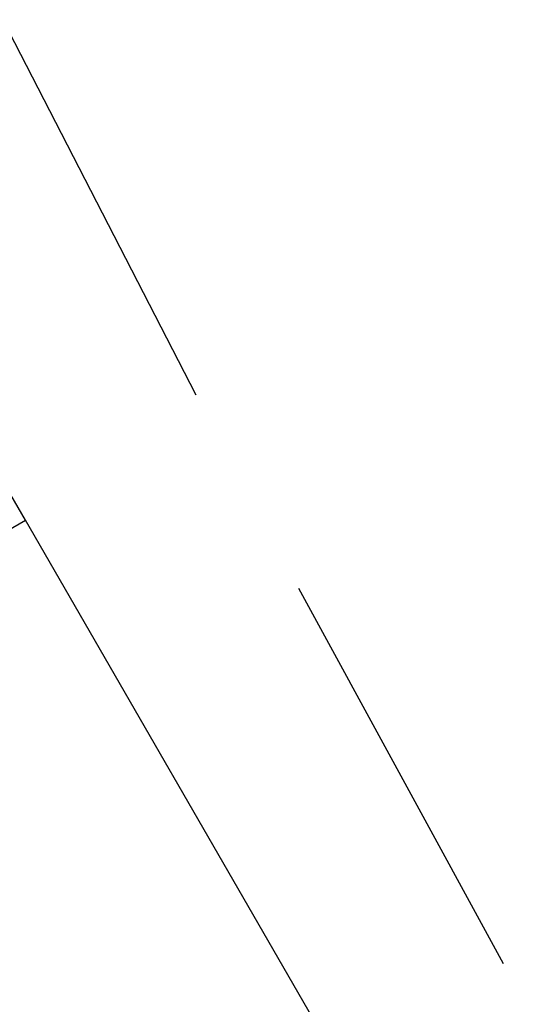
# Model space of a CAD drawing. Header units: feet. Extents: x -79 to 198, y -22 to 181.
# Tile 291 of 656: x 21.767 to 22.359, y 31.663 to 32.818. Entities that reach past the tile are written whole.
import ezdxf

# ---------------------------------------------------------------- set-up
doc = ezdxf.new("R2010")
doc.units = ezdxf.units.FT
doc.layers.add('A-LINEA', color=7, linetype='CONTINUOUS')

msp = doc.modelspace()

# ---------------------------------------------------------------- linework, layer by layer
at = {"layer": 'A-LINEA'}
for p, q in [((21.7467, 32.8178), (21.9733, 32.3778)), ((21.7467, 32.8178), (21.9733, 32.3778)), ((23.6267, 29.0178), (21.7733, 32.2311)), ((23.6267, 29.0178), (21.7733, 32.2311)), ((22.0933, 32.1511), (22.3333, 31.7111)), ((22.0933, 32.1511), (22.3333, 31.7111))]:
    msp.add_line(p, q, dxfattribs=at)
msp.add_lwpolyline([(21.7733, 32.2311), (21.6267, 32.4844), (21.12, 32.1911), (21.2667, 31.9378), (21.7733, 32.2311)], dxfattribs=at)
msp.add_lwpolyline([(21.7733, 32.2311), (21.6267, 32.4844), (21.12, 32.1911), (21.2667, 31.9378), (21.7733, 32.2311)], dxfattribs=at)

doc.saveas('drawing.dxf')
